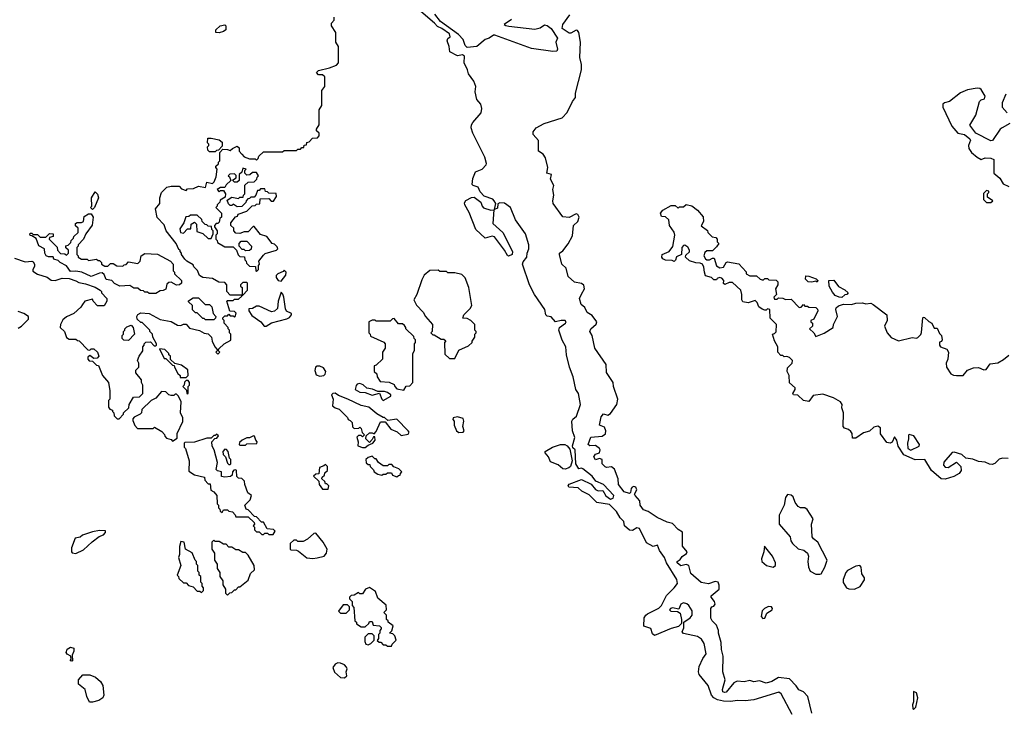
# Model space of a CAD drawing. Extents: x 1861455 to 2058065, y 200073 to 437907.
# Tile 348 of 574: x 1974746 to 1981893, y 321690 to 326719. Entities that reach past the tile are written whole.
import ezdxf

# ---------------------------------------------------------------- set-up
doc = ezdxf.new("R2010")
doc.units = 0

msp = doc.modelspace()

# ---------------------------------------------------------------- linework, layer by layer
at = {"layer": '0CON05XD'}
for points in [[(1980352.5, 321675), (1980273.6, 321823.6), (1980256.1, 321836.1), (1980075, 321780), (1980012.8, 321772.8), (1979955, 321776.9), (1979908, 321768), (1979855, 321771.4), (1979811.6, 321781.6), (1979785.6, 321795), (1979767.5, 321815), (1979744, 321885), (1979679.1, 321965), (1979674.5, 321985), (1979677.8, 322022.2), (1979705, 322080), (1979730, 322115), (1979715, 322189.2), (1979695, 322220.6), (1979665, 322241.1), (1979565, 322262.5), (1979554, 322275), (1979566.7, 322303.3), (1979568, 322345), (1979612.3, 322375), (1979627.6, 322395), (1979628, 322428), (1979602.9, 322465), (1979587.6, 322477.6), (1979565, 322484.7), (1979546.2, 322475), (1979530.5, 322439.5), (1979485, 322447.9), (1979470, 322445), (1979462.5, 322435), (1979472.5, 322425), (1979522, 322422), (1979540.7, 322410.7), (1979551.2, 322365), (1979550, 322335), (1979527.5, 322312.5), (1979475, 322298.6), (1979355, 322248), (1979338.8, 322258.8), (1979327.4, 322297.4), (1979277.5, 322315), (1979280, 322375), (1979290, 322395), (1979302.5, 322405), (1979385, 322446.2), (1979405.6, 322464.4), (1979441.2, 322538.8), (1979498, 322595), (1979520, 322625), (1979517.1, 322655), (1979441.8, 322775), (1979426.8, 322815), (1979391.4, 322865), (1979375, 322902.5), (1979345, 322893.3), (1979295, 322920), (1979245.3, 323025.3), (1979225, 323028.9), (1979195, 323010.9), (1979171.7, 323011.7), (1979135.3, 323045), (1979132.2, 323075), (1979105, 323102.5), (1979078.7, 323148.7), (1979028.5, 323198.5), (1978935, 323213.2), (1978880.3, 323270.3), (1978827.5, 323295), (1978800.7, 323320.7), (1978733.3, 323325), (1978727.5, 323335), (1978735, 323347.5), (1978825, 323380), (1978895, 323346.7), (1978925, 323308.8), (1978945, 323297.1), (1978979.7, 323299.7), (1979001.5, 323261.5), (1979035, 323238.6), (1979054.4, 323245.6), (1979059.4, 323265), (1978984, 323345), (1978928.6, 323368.6), (1978901.2, 323405), (1978835, 323457.5), (1978825, 323463.8), (1978805, 323457.5), (1978782.5, 323495), (1978778, 323595), (1978761.2, 323611.2), (1978758.6, 323625), (1978775.8, 323685), (1978760, 323735), (1978753.3, 323805), (1978760.4, 323819.6), (1978788.9, 323841.1), (1978817.7, 323925), (1978801.6, 324005), (1978782.8, 324035), (1978764.8, 324125), (1978737.7, 324195), (1978716, 324285), (1978711.2, 324345), (1978683, 324393), (1978659.7, 324465), (1978665.5, 324485), (1978708, 324515), (1978713.8, 324525), (1978705.6, 324535.6), (1978675.5, 324535.5), (1978635, 324525.3), (1978605, 324562), (1978575, 324566.5), (1978565.7, 324575), (1978557.6, 324615), (1978482.2, 324725), (1978445.6, 324795), (1978395.5, 324945), (1978399.8, 324960.2), (1978426.5, 324995), (1978430, 325025), (1978442.5, 325055), (1978442.5, 325085), (1978417.5, 325165), (1978344, 325265), (1978308.6, 325355), (1978265, 325388), (1978231.5, 325388.5), (1978216.7, 325383.3), (1978215, 325350), (1978191.7, 325341.7), (1978202.5, 325385), (1978191.2, 325405), (1978180, 325415), (1978118.9, 325438.9), (1978088.7, 325468.7), (1978074.2, 325504.2), (1978036.7, 325515), (1978031.8, 325521.8), (1978034.4, 325565), (1978054.4, 325615.6), (1978103.5, 325635), (1978132.9, 325665), (1978135.5, 325675), (1978122.1, 325722.1), (1978036.1, 325895), (1978023.9, 325935), (1978025.3, 325955), (1978035, 325973.8), (1978096.8, 326043.2), (1978101.6, 326075), (1978093.2, 326105), (1978065, 326138.6), (1978053.2, 326195), (1978056.5, 326235), (1978043.7, 326273.7), (1978003.9, 326325), (1977996.2, 326356.2), (1977973.1, 326405), (1977975.7, 326455), (1977960, 326465), (1977925, 326457.6), (1977867.9, 326485), (1977863, 326525), (1977848.6, 326565), (1977855, 326583.1), (1977872, 326595), (1977865, 326615.6), (1977811.5, 326655), (1977779.3, 326669.3), (1977758.3, 326695), (1977658, 326778)], [(1978315, 326721.5), (1978262.5, 326685), (1978275.9, 326675.9), (1978297.5, 326672.5), (1978485, 326650.8), (1978525, 326660), (1978555, 326681.2), (1978575, 326678), (1978605, 326654.2), (1978651.1, 326585), (1978638, 326555), (1978650, 326505), (1978645, 326490), (1978615, 326487.5), (1978460.7, 326510.7), (1978195, 326607.5), (1978185, 326607.5), (1978155, 326586.2), (1978125, 326575.8), (1978065, 326525.6), (1977995, 326516.9), (1977980.7, 326530.7), (1977964.4, 326575), (1977930.5, 326610.5), (1977800.5, 326705), (1977760, 326760)], [(1980495, 321683.1), (1980466.7, 321805), (1980435, 321838.7), (1980402.5, 321852.5), (1980383, 321883), (1980335, 321933.6), (1980255, 321943.6), (1980205, 321913.3), (1980165, 321900.8), (1980115, 321919.5), (1980075, 321911.1), (1980045, 321920.4), (1980005, 321912.2), (1979954.6, 321915.4), (1979930, 321905), (1979875, 321835.7), (1979863, 321833), (1979849.7, 321839.7), (1979846.9, 321855), (1979868.2, 321925), (1979850, 321985), (1979851.7, 322098.3), (1979839.4, 322145), (1979837.7, 322197.7), (1979817.5, 322265), (1979817.5, 322285), (1979803.6, 322323.6), (1979772.5, 322355), (1979763.6, 322373.6), (1979762.5, 322445), (1979770, 322455), (1979785, 322460), (1979793.3, 322475), (1979788.8, 322495), (1979764.2, 322525), (1979764.5, 322535.5), (1979823.3, 322585), (1979823.6, 322613.6), (1979816, 322636), (1979795, 322638.8), (1979745, 322624), (1979693.6, 322633.6), (1979617.6, 322697.6), (1979602.2, 322755), (1979585, 322762.3), (1979544.5, 322754.5), (1979518, 322775), (1979518, 322785), (1979540.8, 322799.2), (1979555, 322821.2), (1979586.2, 322843.8), (1979590.9, 322855), (1979557.5, 322897.5), (1979557.9, 322997.9), (1979525, 323017.5), (1979485, 323062.1), (1979445, 323070.6), (1979372.7, 323105), (1979308.3, 323148.3), (1979275, 323159.2), (1979250.8, 323195), (1979247.5, 323225), (1979213.3, 323265), (1979210, 323275), (1979225.7, 323304.3), (1979218, 323325), (1979205, 323330), (1979191.2, 323325), (1979183.8, 323315), (1979180, 323285), (1979171.7, 323278.3), (1979135, 323291.2), (1979091.8, 323345), (1979091.1, 323385), (1979064.4, 323454.4), (1979042.6, 323472.6), (1979005, 323467.3), (1978995, 323471.6), (1978974.6, 323494.6), (1978975, 323526), (1978955, 323534), (1978925, 323522.5), (1978913.3, 323545), (1978925, 323563.3), (1978955.6, 323574.4), (1978959.2, 323595), (1978954, 323605), (1978925, 323626.2), (1978883.8, 323623.8), (1978873.3, 323635), (1978892.7, 323687.3), (1978974.7, 323695.3), (1978998.7, 323711.3), (1979001.4, 323735), (1978990, 323760), (1978953.8, 323775), (1978965.8, 323835), (1978985, 323857.5), (1979015, 323847.5), (1979035, 323860), (1979080, 323925), (1979087.5, 323965), (1979056.7, 324055), (1979053.3, 324085), (1979006.6, 324156.6), (1979004.1, 324215), (1978921.2, 324335), (1978901.7, 324425), (1978885.3, 324455), (1978892.3, 324475), (1978930.8, 324509.2), (1978934.5, 324525), (1978900.6, 324570.6), (1978865, 324593.8), (1978848.5, 324628.5), (1978820.9, 324650.9), (1978808.5, 324695), (1978825, 324726.9), (1978845.9, 324764.1), (1978841.4, 324791.4), (1978825, 324804.3), (1978774.3, 324814.3), (1978728.5, 324855), (1978711.9, 324915), (1978680.5, 324945), (1978665.5, 325015), (1978665.6, 325025), (1978688.7, 325041.3), (1978728.1, 325091.9), (1978759.5, 325150.5), (1978766, 325224), (1978797.3, 325252.7), (1978806.2, 325285), (1978796.7, 325305), (1978785, 325310), (1978735, 325283.1), (1978688.6, 325288.6), (1978619.5, 325385), (1978615.5, 325405), (1978623.2, 325445), (1978616.4, 325485), (1978623.9, 325515), (1978600.2, 325560.2), (1978605.7, 325595.7), (1978572.7, 325605), (1978579.6, 325645), (1978562.3, 325715), (1978545, 325741.6), (1978511.6, 325765), (1978511.5, 325841.5), (1978472.5, 325885), (1978473.5, 325905), (1978495, 325933.3), (1978554, 325966), (1978685, 326005.8), (1978720, 326045), (1978759.6, 326125), (1978780.9, 326155), (1978780.7, 326185), (1978824.5, 326355.5), (1978823.5, 326395), (1978812.3, 326445), (1978817.1, 326555), (1978805, 326626.7), (1978795, 326640), (1978785, 326642.9), (1978747.7, 326622.3), (1978735, 326622), (1978683.1, 326655), (1978689.6, 326685), (1978740.5, 326755)], [(1976137.5, 324415), (1976142.5, 324385), (1976163, 324343), (1976180, 324325), (1976180, 324315), (1976170, 324305), (1976185, 324290), (1976200, 324305), (1976190, 324315), (1976191.7, 324328.3), (1976230, 324365), (1976278.3, 324391.7), (1976280, 324435), (1976270, 324445), (1976270, 324465), (1976260, 324475), (1976260, 324485), (1976230, 324515), (1976230, 324535), (1976220, 324545), (1976220, 324555), (1976235, 324570), (1976255, 324570), (1976265, 324580), (1976275, 324570), (1976295, 324570), (1976305, 324560), (1976310, 324565), (1976318.3, 324588.3), (1976305, 324600), (1976271.7, 324601.7), (1976250, 324675), (1976255, 324680), (1976295, 324680), (1976305, 324690), (1976335, 324690), (1976358.3, 324711.7), (1976360, 324720), (1976275, 324720), (1976250, 324745), (1976250, 324795), (1976235, 324810), (1976192.5, 324812.5), (1976145, 324840), (1976075, 324847.5), (1976051.7, 324861.7), (1976037, 324897), (1976010, 324925), (1976005, 324940), (1975960, 324965), (1975945, 324980), (1975920, 325015), (1975920, 325025), (1975910, 325035), (1975910, 325045), (1975901.7, 325051.7), (1975882.5, 325095), (1975810, 325185), (1975795, 325230), (1975743, 325283), (1975732.5, 325345), (1975762.5, 325385), (1975763.8, 325425), (1975776.4, 325463.6), (1975815, 325502.5), (1975845, 325510), (1975905, 325510), (1975921.7, 325491.7), (1975955, 325480), (1975965, 325490), (1976007, 325493), (1976045, 325510), (1976095, 325500), (1976105, 325540), (1976145, 325530), (1976157, 325543), (1976171.7, 325578.3), (1976180, 325635), (1976170, 325645), (1976170, 325655), (1976188.3, 325671.7), (1976190, 325685), (1976200, 325695), (1976200, 325755), (1976221.7, 325778.3), (1976255, 325777.5), (1976275, 325770), (1976290, 325785), (1976325, 325800), (1976338.3, 325788.3), (1976340, 325765), (1976358.3, 325741.7), (1976375, 325722.5), (1976415, 325710), (1976455, 325710), (1976465, 325700), (1976478.3, 325711.7), (1976481.7, 325728.3), (1976515, 325760), (1976655, 325760), (1976665, 325770), (1976755, 325770), (1976765, 325780), (1976785, 325780), (1976795, 325790), (1976808.3, 325791.7), (1976811.7, 325808.3), (1976828.3, 325811.7), (1976831.7, 325828.3), (1976848.3, 325831.7), (1976871.7, 325858.3), (1976908.3, 325861.7), (1976920, 325875), (1976920, 325895), (1976901.7, 325911.7), (1976900, 325925), (1976920, 325955), (1976920, 326065), (1976940, 326095), (1976940, 326205), (1976960, 326235), (1976960, 326305), (1976945, 326320), (1976915, 326320), (1976900, 326335), (1976915, 326350), (1976995, 326370), (1977045, 326390), (1977060, 326405), (1977060, 326525), (1977040, 326555), (1977040, 326625), (1977010, 326675), (1977010, 326695), (1977030, 326715), (1977028.3, 326738.3)], [(1976195, 326623.3), (1976170, 326625), (1976170, 326645), (1976202.5, 326675), (1976235, 326682.5), (1976242.5, 326675), (1976242.5, 326645), (1976225, 326632.5), (1976195, 326623.3)], [(1981934.2, 325965.8), (1981876.7, 325935), (1981863.8, 325925), (1981807.1, 325842.9), (1981795, 325838.8), (1981687.5, 325895), (1981644.1, 325954.1), (1981686, 326025), (1981713.3, 326125), (1981725, 326136.7), (1981750, 326145), (1981753.3, 326165), (1981725, 326212.5), (1981715, 326218.8), (1981695, 326222), (1981625, 326210.8), (1981575, 326189.2), (1981495, 326126.2), (1981460, 326115), (1981447.5, 326105), (1981447.5, 326085), (1981513.3, 325945), (1981556.4, 325896.4), (1981605, 325886.2), (1981643.3, 325855), (1981648.8, 325845), (1981634.4, 325805.6), (1981636.5, 325785), (1981655.3, 325755.3), (1981695, 325720), (1981725, 325703.3), (1981755, 325715.8), (1981795, 325714.2), (1981816.7, 325705), (1981817.5, 325605), (1981859.5, 325569.5), (1981885, 325527.5), (1981925, 325508.8)], [(1981905, 326178), (1981877.1, 326115), (1981877.5, 326085), (1981915, 326042.9)], [(1976165, 325760), (1976125, 325760), (1976111.7, 325771.7), (1976110, 325795), (1976120, 325805), (1976120, 325815), (1976110, 325825), (1976111.7, 325858.3), (1976135, 325860), (1976195, 325846.7), (1976215, 325830), (1976215, 325800), (1976188.3, 325771.7), (1976175, 325770), (1976165, 325760)], [(1976465, 324890), (1976480, 324905), (1976480, 324935), (1976487.5, 324945), (1976482.5, 324965), (1976515, 325010), (1976528.3, 325021.7), (1976610, 325045), (1976620, 325055), (1976615, 325070), (1976595, 325090), (1976580, 325095), (1976540, 325145), (1976495, 325160), (1976448.3, 325218.3), (1976441.7, 325218.3), (1976405, 325180), (1976375, 325180), (1976345, 325167.5), (1976315, 325170), (1976300, 325185), (1976300, 325205), (1976280, 325225), (1976280, 325245), (1976311.7, 325288.3), (1976328.3, 325291.7), (1976331.7, 325308.3), (1976395, 325330), (1976433, 325367), (1976455, 325370), (1976465, 325380), (1976488.3, 325381.7), (1976491.7, 325418.3), (1976555, 325420), (1976571.7, 325401.7), (1976588.3, 325401.7), (1976610, 325435), (1976608.3, 325458.3), (1976555, 325460), (1976545, 325470), (1976531.7, 325471.7), (1976525, 325490), (1976495, 325490), (1976485, 325480), (1976471.7, 325478.3), (1976460, 325445), (1976448.3, 325431.7), (1976425, 325430), (1976415, 325420), (1976401.7, 325418.3), (1976390, 325405), (1976388.3, 325391.7), (1976358.3, 325361.7), (1976325, 325360), (1976295, 325380), (1976285, 325370), (1976275, 325370), (1976261.7, 325381.7), (1976251.7, 325408.3), (1976285, 325430), (1976335, 325420), (1976345, 325430), (1976368.3, 325431.7), (1976370, 325445), (1976380, 325455), (1976381.7, 325518.3), (1976405, 325540), (1976448.3, 325541.7), (1976468.3, 325561.7), (1976470, 325575), (1976480, 325585), (1976465, 325610), (1976435, 325610), (1976417, 325593), (1976395, 325590), (1976380, 325605), (1976380, 325625), (1976390, 325635), (1976365, 325640), (1976358.3, 325611.7), (1976340, 325595), (1976338.3, 325551.7), (1976325, 325540), (1976305, 325540), (1976290, 325555), (1976318.3, 325571.7), (1976318.3, 325588.3), (1976305, 325600), (1976271.7, 325598.3), (1976260, 325585), (1976268.3, 325578.3), (1976278.3, 325551.7), (1976245, 325520), (1976235, 325500), (1976205, 325500), (1976180, 325485), (1976195, 325470), (1976205, 325480), (1976225, 325480), (1976240, 325455), (1976238.3, 325431.7), (1976201.7, 325408.3), (1976200, 325395), (1976180, 325375), (1976180, 325365), (1976170, 325355), (1976210, 325315), (1976210, 325285), (1976200, 325275), (1976195, 325250), (1976185, 325240), (1976171.7, 325238.3), (1976160, 325225), (1976160, 325215), (1976180, 325185), (1976180, 325165), (1976170, 325155), (1976170, 325125), (1976180, 325115), (1976181.7, 325101.7), (1976235, 325070), (1976295, 325070), (1976320, 325045), (1976331.7, 325011.7), (1976345, 325000), (1976378.3, 324998.3), (1976380, 324975), (1976390, 324965), (1976391.7, 324951.7), (1976415, 324930), (1976458.3, 324928.3), (1976460, 324895), (1976465, 324890)], [(1975275, 325340), (1975260, 325355), (1975270, 325365), (1975267.5, 325425), (1975295, 325470), (1975311.7, 325451.7), (1975317.5, 325425), (1975290, 325355), (1975275, 325340)], [(1981795, 325392.5), (1981810, 325405), (1981771.7, 325431.7), (1981770, 325455), (1981780, 325465), (1981780, 325475), (1981765, 325480), (1981743, 325457), (1981743, 325413), (1981765, 325392.5), (1981795, 325392.5)], [(1978295, 325003.3), (1978287, 325007), (1978265.8, 325045.8), (1978193.2, 325143.2), (1978175, 325148.1), (1978125, 325132.5), (1978056.7, 325195), (1978008.1, 325318.1), (1977976.7, 325375), (1977975, 325390), (1977985, 325407.5), (1978025, 325428), (1978045, 325430), (1978092.5, 325395), (1978102.5, 325365), (1978113.8, 325353.8), (1978165, 325336.7), (1978188.3, 325338.3), (1978180, 325240), (1978252.5, 325175), (1978322.5, 325035), (1978320, 325015), (1978295, 325003.3)], [(1979575, 325082.5), (1979565, 325080), (1979552.5, 325065), (1979550, 325015), (1979513.6, 324996.4), (1979507, 324973), (1979497, 324963), (1979481.7, 324971.7), (1979434.2, 324974.2), (1979413.6, 324983.6), (1979407.5, 324995), (1979410, 325015), (1979460, 325035), (1979487, 325073), (1979502.5, 325155), (1979497, 325177), (1979462.5, 325225), (1979457.5, 325265), (1979435, 325286.7), (1979405, 325290), (1979397.5, 325315), (1979413.9, 325336.1), (1979475, 325370), (1979505, 325370), (1979525, 325350), (1979535, 325360), (1979565, 325360), (1979585, 325377.5), (1979625, 325366.7), (1979666.4, 325336.4), (1979707, 325287), (1979710, 325255), (1979691.7, 325221.7), (1979738.3, 325188.3), (1979740, 325175), (1979771.7, 325141.7), (1979798.3, 325138.3), (1979810, 325125), (1979810, 325105), (1979820, 325095), (1979805, 325070), (1979775, 325040), (1979735, 325040), (1979720.5, 325029.5), (1979712.5, 325005), (1979723.6, 324983.6), (1979735, 324976.7), (1979753.6, 324976.4), (1979775, 324987.5), (1979786.7, 324986.7), (1979803, 324933), (1979828.3, 324918.3), (1979855, 324922.5), (1979873.3, 324956.7), (1979885, 324960), (1979965, 324947.5), (1980018.3, 324888.3), (1980020, 324875), (1980045, 324860), (1980095, 324860), (1980120, 324835), (1980135, 324830), (1980145, 324830), (1980155, 324840), (1980175, 324840), (1980185, 324830), (1980238.3, 324828.3), (1980250, 324815), (1980250, 324795), (1980232.5, 324765), (1980240, 324725), (1980220, 324705), (1980225, 324690), (1980245, 324690), (1980255, 324700), (1980285, 324697.5), (1980305, 324687.5), (1980345, 324690), (1980405, 324630), (1980418.3, 324631.7), (1980435, 324650), (1980445, 324640), (1980465, 324640), (1980475, 324632.5), (1980525, 324630), (1980538.3, 324618.3), (1980540, 324605), (1980510, 324545), (1980490, 324535), (1980490, 324525), (1980500, 324515), (1980500, 324495), (1980480, 324475), (1980510, 324445), (1980525, 324420), (1980585, 324442.5), (1980650, 324485), (1980653, 324507), (1980682.5, 324565), (1980670, 324615), (1980673, 324627), (1980689.3, 324640.7), (1980725, 324652.5), (1980785, 324650), (1980815, 324660), (1980865, 324663.3), (1980887, 324657), (1980925, 324660), (1980940.5, 324650.5), (1981040, 324575), (1981044, 324535), (1981024, 324495), (1981043.8, 324445), (1981071.7, 324411.7), (1981125, 324387.5), (1981225, 324412.5), (1981255, 324407.5), (1981265, 324412.5), (1981286.1, 324433.9), (1981291.7, 324448.3), (1981302.5, 324555), (1981305, 324560), (1981315, 324557.5), (1981345, 324526.7), (1981367.5, 324515), (1981385, 324480), (1981405, 324480), (1981421.7, 324441.7), (1981437, 324427), (1981442.5, 324395), (1981436.4, 324383.6), (1981423.3, 324376.7), (1981422.5, 324355), (1981430, 324345), (1981475, 324326.7), (1981488.8, 324305), (1981482, 324255), (1981470.8, 324225), (1981472.9, 324195), (1981505, 324148), (1981525, 324137.5), (1981545.7, 324135.7), (1981595, 324136), (1981626.6, 324173.4), (1981668.3, 324191.7), (1981705, 324194.2), (1981745, 324176), (1981761.2, 324178.8), (1981790.8, 324219.2), (1981845, 324228.8), (1981888.3, 324251.7), (1981925, 324282.5)], [(1975735, 324730), (1975685, 324730), (1975675, 324740), (1975655, 324740), (1975645, 324750), (1975623, 324753), (1975605, 324770), (1975575, 324770), (1975545, 324790), (1975473.6, 324783.6), (1975435, 324803.3), (1975415, 324826.2), (1975375, 324833.3), (1975358.3, 324868.3), (1975345, 324880), (1975325, 324878.8), (1975265, 324853.8), (1975196.4, 324886.4), (1975155, 324893.3), (1975115, 324890), (1975085, 324932.5), (1975040, 324955), (1975025, 324970), (1974995, 324980), (1974988.3, 324998.3), (1974955, 324996.7), (1974937.5, 325005), (1974928.8, 325025), (1974926.1, 325056.1), (1974885, 325077.5), (1974865, 325130), (1974835, 325150), (1974821.7, 325151.7), (1974820, 325165), (1974825, 325170), (1974835, 325170), (1974845, 325160), (1974875, 325160), (1974895, 325140), (1974935, 325140), (1974963, 325167), (1974990, 325165), (1974990, 325145), (1974961.7, 325138.3), (1974960, 325125), (1975018.3, 325068.3), (1975020, 325045), (1975041.7, 325021.7), (1975075, 325020), (1975085, 325010), (1975100, 325025), (1975100, 325045), (1975081.7, 325061.7), (1975081.7, 325078.3), (1975098.3, 325081.7), (1975118.3, 325101.7), (1975120, 325115), (1975137, 325133), (1975140, 325145), (1975170, 325175), (1975170, 325205), (1975151.7, 325221.7), (1975151.7, 325238.3), (1975163, 325247), (1975195, 325247.5), (1975210, 325255), (1975215, 325290), (1975245, 325310), (1975265, 325310), (1975280, 325285), (1975271.7, 325228.3), (1975227.5, 325165), (1975210, 325125), (1975170, 325085), (1975170, 325075), (1975160, 325065), (1975160, 325015), (1975170, 325005), (1975170, 324995), (1975195, 324980), (1975235, 324980), (1975245, 324970), (1975305, 324980), (1975315, 324970), (1975325, 324970), (1975340, 324955), (1975340, 324945), (1975365, 324930), (1975385, 324930), (1975405, 324950), (1975425, 324950), (1975451.7, 324931.7), (1975495, 324930), (1975505, 324940), (1975518.3, 324941.7), (1975535, 324960), (1975605, 324950), (1975620, 324965), (1975627.5, 325005), (1975655, 325022.5), (1975747, 325017), (1975840, 324965), (1975860, 324945), (1975860, 324895), (1975870, 324885), (1975870, 324875), (1975920, 324825), (1975920, 324805), (1975907, 324793), (1975885, 324792.5), (1975845, 324812.5), (1975828.3, 324811.7), (1975815, 324800), (1975806.4, 324763.6), (1975787, 324753), (1975765, 324750), (1975735, 324730)], [(1976135, 325130), (1976150, 325165), (1976150, 325185), (1976140, 325195), (1976138.3, 325218.3), (1976115, 325220), (1976105, 325230), (1976091.7, 325231.7), (1976070, 325255), (1976068.3, 325268.3), (1976035, 325300), (1975985, 325300), (1975975, 325290), (1975951.7, 325288.3), (1975937, 325243), (1975909.5, 325200.5), (1975914.1, 325174.1), (1975935, 325170), (1975965, 325200), (1975988.3, 325201.7), (1975990, 325235), (1976015, 325250), (1976030, 325235), (1976031.7, 325181.7), (1976075, 325167.5), (1976115, 325130), (1976135, 325130)], [(1976385, 325040), (1976375, 325050), (1976361.7, 325051.7), (1976340, 325075), (1976340, 325095), (1976355, 325110), (1976395, 325110), (1976430, 325075), (1976427, 325053), (1976415, 325042.5), (1976385, 325040)], [(1981922.1, 323532.1), (1981880, 323535), (1981855, 323527.5), (1981825, 323496.2), (1981805, 323489.2), (1981785, 323491.4), (1981755, 323507.5), (1981705, 323510), (1981665, 323527.8), (1981615, 323535.8), (1981585, 323561.9), (1981528.3, 323578.3), (1981515, 323576.2), (1981453.9, 323506.1), (1981452.5, 323485), (1981465, 323470), (1981485, 323468.8), (1981545, 323506.2), (1981578, 323475), (1981580, 323445), (1981565, 323422.9), (1981526.6, 323403.4), (1981465, 323382.9), (1981435, 323385.8), (1981364.3, 323445), (1981315.8, 323525.8), (1981245, 323523.5), (1981165, 323560), (1981121.7, 323621.7), (1981113.8, 323665), (1981095, 323690), (1981078, 323652), (1981065, 323643.3), (1981039.5, 323649.5), (1980995, 323712.5), (1980994, 323755), (1980975, 323768.8), (1980945, 323761.2), (1980915, 323732), (1980870.5, 323719.5), (1980815, 323680), (1980790.7, 323680.7), (1980790, 323715), (1980779.3, 323729.3), (1980762.7, 323742.7), (1980733, 323753), (1980724.2, 323764.2), (1980725.8, 323865), (1980715, 323900), (1980716.7, 323925), (1980704.4, 323944.4), (1980654.3, 323974.3), (1980575, 323999.2), (1980505, 323990), (1980475, 323946), (1980435, 323954.2), (1980395, 323994), (1980362.5, 323995), (1980358.8, 324005), (1980376.2, 324035), (1980376, 324046), (1980333, 324083), (1980332, 324135), (1980316.7, 324165), (1980318.3, 324191.7), (1980353.3, 324225), (1980356.7, 324245), (1980335, 324266.7), (1980315, 324272.5), (1980295, 324270), (1980285, 324280), (1980271.7, 324281.7), (1980250, 324305), (1980250, 324345), (1980225, 324387.5), (1980210, 324435), (1980225, 324440), (1980237, 324453), (1980240, 324505), (1980193, 324553), (1980190, 324615), (1980175, 324620), (1980165, 324610), (1980155, 324610), (1980135, 324617.5), (1980112.5, 324635), (1980100, 324665), (1980085, 324680), (1980035, 324663.3), (1979995, 324670), (1979987.5, 324685), (1979987.5, 324725), (1979980, 324755), (1979920.7, 324810.7), (1979895, 324811.2), (1979865, 324796.7), (1979854.2, 324804.2), (1979856.4, 324826.4), (1979843.6, 324843.6), (1979825, 324847.5), (1979810, 324840), (1979805, 324830), (1979785, 324830), (1979767, 324847), (1979725, 324860), (1979716, 324885), (1979712.7, 324922.7), (1979702.9, 324942.9), (1979685, 324952.5), (1979655, 324953.1), (1979608.3, 324968.3), (1979580, 324995), (1979581.7, 325008.3), (1979607, 325033), (1979607.5, 325045), (1979595, 325067.5), (1979575, 325082.5)], [(1974708.3, 324988.3), (1974785, 324961.2), (1974835, 324965.8), (1974845, 324961.2), (1974853.8, 324945), (1974853.6, 324926.4), (1974841.2, 324905), (1974842.3, 324892.3), (1974875, 324870.8), (1974945, 324850), (1974975, 324826.9), (1975004.4, 324825.6), (1975055, 324842.5), (1975105, 324840), (1975153.6, 324823.6), (1975175, 324810), (1975225, 324801.2), (1975295, 324776.7), (1975330, 324755), (1975340, 324745), (1975340, 324735), (1975380, 324695), (1975380, 324675), (1975358.3, 324641.7), (1975311.7, 324641.7), (1975280, 324675), (1975275, 324690), (1975220, 324675), (1975201.7, 324651.7), (1975189.3, 324630.7), (1975140, 324585), (1975085, 324562.5), (1975060.7, 324539.3), (1975042.5, 324505), (1975040, 324485), (1975072.5, 324455), (1975085, 324412.5), (1975105, 324400), (1975155, 324400), (1975165, 324390), (1975178.3, 324388.3), (1975241.7, 324321.7), (1975255, 324320), (1975265, 324330), (1975285, 324330), (1975310, 324305), (1975320, 324275), (1975308.3, 324261.7), (1975285, 324260), (1975255, 324280), (1975241.7, 324268.3), (1975240, 324255), (1975251.7, 324241.7), (1975275, 324240), (1975305, 324210), (1975318.3, 324208.3), (1975347.5, 324135), (1975390, 324085), (1975400, 324025), (1975400, 323965), (1975390, 323955), (1975390, 323905), (1975401.7, 323891.7), (1975420, 323885), (1975420, 323875), (1975430, 323865), (1975431.7, 323841.7), (1975455, 323820), (1975468.3, 323821.7), (1975500, 323855), (1975500, 323865), (1975538.3, 323901.7), (1975540, 323925), (1975571.7, 323978.3), (1975615, 323980), (1975640, 324005), (1975640, 324065), (1975630, 324085), (1975630, 324105), (1975590, 324155), (1975590, 324175), (1975610, 324195), (1975610, 324225), (1975602.5, 324245), (1975613, 324277), (1975640, 324315), (1975640, 324345), (1975650, 324355), (1975650, 324365), (1975663, 324377), (1975695, 324380), (1975721.7, 324351.7), (1975735, 324350), (1975740, 324355), (1975740, 324365), (1975713, 324413), (1975710, 324435), (1975690, 324455), (1975690, 324465), (1975635, 324520), (1975625, 324520), (1975600, 324545), (1975597.5, 324565), (1975605, 324577.5), (1975625, 324590), (1975686.1, 324586.1), (1975765, 324542.5), (1975845, 324527.5), (1975890.7, 324500.7), (1975915, 324497.5), (1975935, 324507.5), (1975955, 324507.5), (1975979.3, 324479.3), (1976051.7, 324461.7), (1976085, 324442.5), (1976115, 324437.5), (1976137.5, 324415)], [(1976645, 324820), (1976677, 324863), (1976680, 324885), (1976665, 324900), (1976658.3, 324891.7), (1976620, 324875), (1976608.3, 324861.7), (1976608.3, 324848.3), (1976622.5, 324825), (1976645, 324820)], [(1977905, 324260), (1977935, 324320), (1978005, 324350), (1978030, 324375), (1978030, 324385), (1978050, 324415), (1978050, 324435), (1978060, 324445), (1978060, 324455), (1978050, 324465), (1978050, 324505), (1978020, 324535), (1977995, 324550), (1977962.5, 324552.5), (1977970, 324575), (1978015, 324622.5), (1978027.5, 324645), (1978007.5, 324775), (1977980, 324845), (1977955, 324870), (1977905, 324880), (1977855, 324880), (1977845, 324890), (1977795, 324890), (1977785, 324900), (1977723, 324897), (1977682.5, 324865), (1977665, 324830), (1977630, 324725), (1977607.5, 324685), (1977627, 324647), (1977675.8, 324595.8), (1977692.5, 324565), (1977742.5, 324505), (1977740, 324455), (1977730, 324445), (1977745, 324430), (1977755, 324430), (1977805, 324400), (1977825, 324400), (1977838.3, 324388.3), (1977830, 324375), (1977831.7, 324291.7), (1977865, 324260), (1977905, 324260)], [(1980535, 324812.5), (1980525, 324820), (1980495, 324812.5), (1980470, 324815), (1980450, 324835), (1980451.7, 324858.3), (1980475, 324857.5), (1980527, 324837), (1980540, 324825), (1980535, 324812.5)], [(1980715, 324702.5), (1980695, 324703.3), (1980665, 324717.5), (1980645, 324740), (1980622.5, 324785), (1980620, 324825), (1980655, 324827.5), (1980690.7, 324780.7), (1980735, 324757.5), (1980760, 324735), (1980750, 324725), (1980735, 324722.5), (1980715, 324702.5)], [(1976365, 324720), (1976400, 324755), (1976400, 324805), (1976395, 324810), (1976365, 324810), (1976350, 324795), (1976350, 324785), (1976360, 324775), (1976360, 324720), (1976365, 324720)], [(1976155, 324540), (1976095, 324540), (1976085, 324550), (1976075, 324550), (1976035, 324590), (1976021.7, 324591.7), (1976001.7, 324611.7), (1976000, 324645), (1975971.7, 324671.7), (1975971.7, 324678.3), (1976005, 324700), (1976045, 324700), (1976091.7, 324651.7), (1976125, 324650), (1976140, 324635), (1976150, 324585), (1976170, 324565), (1976168.3, 324551.7), (1976155, 324540)], [(1976535, 324493.3), (1976575, 324517.5), (1976685, 324546.7), (1976705, 324557.5), (1976720, 324575), (1976720, 324585), (1976683.6, 324603.6), (1976675, 324620), (1976662.5, 324705), (1976656.7, 324726.7), (1976645, 324740), (1976622.5, 324675), (1976617, 324623), (1976597, 324603), (1976575, 324597.5), (1976485, 324640), (1976465, 324640), (1976435, 324622.5), (1976410, 324620), (1976410, 324605), (1976430.7, 324570.7), (1976496.4, 324526.4), (1976520, 324495), (1976535, 324493.3)], [(1974735, 324480), (1974760, 324495), (1974810, 324545), (1974810, 324565), (1974777, 324587), (1974735, 324600)], [(1977535, 324030), (1977551.7, 324058.3), (1977578.3, 324061.7), (1977600, 324085), (1977600, 324295), (1977611.7, 324318.3), (1977612.5, 324365), (1977620, 324375), (1977620, 324395), (1977610, 324405), (1977608.3, 324418.3), (1977550, 324475), (1977550, 324485), (1977538.3, 324498.3), (1977525, 324510), (1977495, 324510), (1977465, 324550), (1977451.7, 324548.3), (1977435, 324530), (1977335, 324530), (1977327, 324537), (1977305, 324537.5), (1977280, 324525), (1977280, 324445), (1977290, 324435), (1977291.7, 324421.7), (1977388.3, 324378.3), (1977400, 324365), (1977400, 324335), (1977380, 324305), (1977380, 324255), (1977335, 324210), (1977320, 324205), (1977320, 324165), (1977338.3, 324148.3), (1977340, 324125), (1977361.7, 324091.7), (1977427, 324087), (1977465, 324070), (1977470, 324055), (1977485, 324040), (1977535, 324030)], [(1975535, 324390), (1975501.7, 324391.7), (1975490, 324405), (1975490, 324425), (1975500, 324435), (1975500, 324455), (1975510, 324465), (1975510, 324475), (1975525, 324490), (1975555, 324500), (1975570, 324485), (1975580, 324435), (1975535, 324390)], [(1975955, 324120), (1975970, 324135), (1975966.4, 324176.4), (1975921.7, 324211.7), (1975871.7, 324221.7), (1975841.7, 324251.7), (1975840, 324275), (1975830, 324285), (1975830, 324295), (1975800, 324325), (1975761.7, 324328.3), (1975795, 324260), (1975808.3, 324258.3), (1975855, 324210), (1975868.3, 324208.3), (1975870, 324195), (1975895, 324150), (1975910, 324135), (1975911.7, 324121.7), (1975955, 324120)], [(1976925, 324130), (1976955, 324134.5), (1976964.4, 324145), (1976968, 324165), (1976951.4, 324191.4), (1976925, 324204.3), (1976905, 324203.8), (1976894, 324196), (1976888.3, 324171.7), (1976899.5, 324139.5), (1976925, 324130)], [(1975965, 324002.5), (1975970, 324005), (1975970, 324055), (1975980, 324065), (1975980, 324085), (1975968.3, 324098.3), (1975955, 324100), (1975941.7, 324088.3), (1975940, 324065), (1975930, 324055), (1975958.3, 324028.3), (1975960, 324005), (1975965, 324002.5)], [(1977385, 323954), (1977440, 323985), (1977440, 323995), (1977415, 324012.5), (1977395, 324020), (1977345, 324020), (1977307, 324037), (1977265, 324042.5), (1977238.8, 324068.8), (1977216.4, 324076.4), (1977196.7, 324073.3), (1977187.5, 324062.5), (1977181.1, 324035), (1977215, 324014.1), (1977255, 324011.2), (1977305, 323992), (1977358.3, 324008.3), (1977373.8, 323965), (1977385, 323954)], [(1975855, 323660), (1975888.3, 323681.7), (1975890, 323715), (1975929.3, 323800.7), (1975929.3, 323829.3), (1975912.5, 323865), (1975917.5, 323945), (1975900, 323985), (1975885, 324000), (1975875, 324000), (1975865, 323990), (1975845, 323990), (1975830, 323995), (1975807, 324017), (1975775, 324020), (1975735, 323970), (1975700, 323955), (1975631.7, 323888.3), (1975630, 323865), (1975620, 323855), (1975577, 323833), (1975568.3, 323821.7), (1975568.3, 323808.3), (1975581.7, 323771.7), (1975601.7, 323751.7), (1975715, 323750), (1975725, 323760), (1975778.3, 323728.3), (1975798.3, 323708.3), (1975800, 323695), (1975811.7, 323681.7), (1975845, 323670), (1975855, 323660)], [(1977255, 323612.5), (1977275, 323630), (1977310, 323645), (1977326.4, 323666.4), (1977325, 323690), (1977315, 323690), (1977305, 323670), (1977285, 323650), (1977260, 323675), (1977261.7, 323698.3), (1977285, 323720), (1977305, 323720), (1977318.3, 323711.7), (1977335, 323730), (1977365, 323800), (1977398.3, 323798.3), (1977440, 323745), (1977487, 323727), (1977515, 323700), (1977565, 323710), (1977572.5, 323725), (1977566.7, 323735), (1977485, 323818), (1977418.3, 323808.3), (1977395, 323830), (1977385, 323830), (1977338.1, 323858.1), (1977280, 323905), (1977225, 323917.5), (1977127.5, 323965), (1977059.3, 323989.3), (1977035, 324006.2), (1977020, 324005), (1977010, 323995), (1977022.5, 323965), (1977017.5, 323915), (1977035, 323900), (1977065, 323890), (1977125, 323830), (1977130, 323815), (1977145, 323810), (1977160, 323795), (1977163, 323763), (1977175, 323750), (1977207.5, 323752.5), (1977215, 323760), (1977225, 323750), (1977231.7, 323721.7), (1977250, 323705), (1977235, 323690), (1977225, 323700), (1977205, 323700), (1977193, 323687), (1977202.5, 323655), (1977200, 323625), (1977235, 323612.5), (1977255, 323612.5)], [(1977935, 323721.9), (1977965, 323724.2), (1977972, 323735), (1977963.6, 323766.4), (1977971.2, 323805), (1977965, 323822.5), (1977923.6, 323836.4), (1977891.7, 323828.3), (1977890, 323815), (1977900, 323805), (1977900, 323775), (1977917.5, 323735), (1977935, 323721.9)], [(1976585, 322980), (1976600, 323005), (1976588.3, 323018.3), (1976541.7, 323021.7), (1976515, 323070), (1976501.7, 323071.7), (1976465, 323110), (1976451.7, 323111.7), (1976405, 323160), (1976390, 323165), (1976380, 323195), (1976418.3, 323231.7), (1976430, 323265), (1976403.3, 323283.3), (1976380, 323345), (1976378.3, 323368.3), (1976358.3, 323388.3), (1976335, 323390), (1976321.7, 323401.7), (1976320, 323445), (1976315, 323450), (1976301.7, 323448.3), (1976290, 323435), (1976288.3, 323411.7), (1976277, 323403), (1976235, 323397.5), (1976211.7, 323401.7), (1976210, 323435), (1976183, 323443), (1976172.5, 323452.5), (1976183.3, 323505), (1976157, 323597), (1976143, 323623), (1976140, 323655), (1976161.7, 323678.3), (1976178.3, 323681.7), (1976188.3, 323698.3), (1976175, 323710), (1976165, 323700), (1976155, 323700), (1976135, 323680), (1976105, 323680), (1976015, 323652.5), (1975945, 323650), (1975940, 323645), (1975940, 323615), (1975950, 323605), (1975977.5, 323515), (1975975, 323440), (1976015, 323413.3), (1976088.3, 323398.3), (1976090, 323375), (1976115, 323350), (1976128.3, 323348.3), (1976133, 323303), (1976155, 323290), (1976177.5, 323265), (1976180, 323205), (1976190, 323195), (1976190, 323175), (1976200, 323165), (1976201.7, 323151.7), (1976215, 323140), (1976225, 323160), (1976255, 323160), (1976265, 323150), (1976290, 323145), (1976310, 323125), (1976315, 323110), (1976405, 323110), (1976448.3, 323068.3), (1976450, 323055), (1976440, 323045), (1976450, 323035), (1976450, 323015), (1976465, 323000), (1976485, 323000), (1976505, 322980), (1976515, 322980), (1976525, 322990), (1976545, 322990), (1976555, 322980), (1976585, 322980)], [(1976385, 323630), (1976395, 323640), (1976468.3, 323641.7), (1976470, 323655), (1976460, 323665), (1976450, 323695), (1976443, 323697), (1976415, 323682.5), (1976395, 323682.5), (1976360, 323665), (1976341.7, 323648.3), (1976340, 323635), (1976345, 323630), (1976385, 323630)], [(1981215, 323593.3), (1981275, 323623.3), (1981277.5, 323635), (1981237.3, 323697.3), (1981203.3, 323706.7), (1981197.5, 323702.5), (1981198.8, 323675), (1981191.2, 323645), (1981193.3, 323605), (1981215, 323593.3)], [(1978705, 323454.4), (1978687.9, 323457.9), (1978655.9, 323485.9), (1978598.8, 323508.8), (1978584.3, 323545), (1978560, 323575), (1978560, 323585), (1978613.8, 323616.2), (1978672.5, 323635), (1978704.3, 323634.3), (1978721.2, 323625), (1978740, 323600), (1978757.5, 323515), (1978743.3, 323475), (1978733.3, 323465), (1978705, 323454.4)], [(1976275, 323490), (1976280, 323495), (1976280, 323525), (1976270, 323535), (1976260, 323585), (1976248.3, 323598.3), (1976235, 323600), (1976220, 323585), (1976223, 323563), (1976240, 323545), (1976255, 323500), (1976265, 323490), (1976275, 323490)], [(1977485, 323400), (1977495, 323410), (1977508.3, 323411.7), (1977510, 323425), (1977520, 323435), (1977498.3, 323458.3), (1977461.7, 323471.7), (1977448.3, 323488.3), (1977425, 323490), (1977415, 323480), (1977385, 323480), (1977350, 323505), (1977335, 323530), (1977325, 323530), (1977305, 323550), (1977275, 323540), (1977260, 323525), (1977261.7, 323501.7), (1977275, 323490), (1977288.3, 323488.3), (1977290, 323475), (1977315, 323450), (1977320, 323435), (1977345, 323420), (1977375, 323412.5), (1977385, 323420), (1977405, 323420), (1977415, 323430), (1977445, 323430), (1977451.7, 323411.7), (1977485, 323400)], [(1976985, 323310), (1976990, 323335), (1976975, 323350), (1976965, 323350), (1976960, 323365), (1976940, 323385), (1976941.7, 323398.3), (1976958.3, 323411.7), (1976961.7, 323428.3), (1976980, 323445), (1976980, 323475), (1976965, 323490), (1976955, 323480), (1976921.7, 323468.3), (1976918.3, 323421.7), (1976895, 323420), (1976880, 323405), (1976918.3, 323368.3), (1976920, 323345), (1976945, 323310), (1976985, 323310)], [(1980555, 322692.5), (1980563.3, 322696.7), (1980590, 322745), (1980606.4, 322793.6), (1980538.6, 322925), (1980508.9, 322948.9), (1980498.8, 322965), (1980494.2, 323055), (1980506.2, 323095), (1980462.7, 323162.7), (1980445, 323173.8), (1980415, 323173.8), (1980396.7, 323185), (1980374.5, 323214.5), (1980360, 323255), (1980345, 323266.2), (1980318.3, 323271.7), (1980305, 323250), (1980296, 323195), (1980258.8, 323121.2), (1980260, 323055), (1980340, 322965), (1980344.3, 322935), (1980355.7, 322915), (1980396.9, 322876.9), (1980438.5, 322868.5), (1980464.4, 322844.4), (1980472.5, 322825), (1980468, 322785), (1980472.5, 322745), (1980483.8, 322715), (1980525, 322693.8), (1980555, 322692.5)], [(1975155, 322843.3), (1975210.7, 322869.3), (1975271.2, 322928.8), (1975324.2, 322965.8), (1975355, 322978.8), (1975368.8, 322995), (1975368.8, 323008.8), (1975325, 323010), (1975275, 323001.2), (1975203, 322977), (1975185, 322962.5), (1975150, 322955), (1975123.3, 322885), (1975122.5, 322855), (1975128.3, 322848.3), (1975155, 322843.3)], [(1976875, 322806), (1976905, 322812.5), (1976956.7, 322825), (1976973.8, 322845), (1976978.8, 322875), (1976948, 322925), (1976895, 322990), (1976881.7, 322988.3), (1976835, 322947.5), (1976805, 322930), (1976765, 322930), (1976755, 322940), (1976735, 322940), (1976710, 322915), (1976710, 322875), (1976715, 322870), (1976755, 322867.5), (1976770.7, 322860.7), (1976831.2, 322811.2), (1976875, 322806)], [(1976065, 322560), (1976080, 322575), (1976080, 322595), (1976070, 322605), (1976070, 322625), (1976060, 322635), (1976060, 322675), (1976050, 322685), (1976050, 322705), (1976040, 322715), (1976040, 322755), (1976030, 322765), (1976030, 322785), (1976020, 322795), (1975998.3, 322848.3), (1975950, 322875), (1975940, 322925), (1975915, 322930), (1975907.5, 322895), (1975907.5, 322835), (1975900, 322815), (1975916.7, 322755), (1975890, 322685), (1975900, 322675), (1975901.7, 322661.7), (1975935, 322630), (1975955, 322630), (1975971.7, 322611.7), (1976005, 322600), (1976035, 322570), (1976055, 322570), (1976065, 322560)], [(1976255, 322540), (1976271.7, 322558.3), (1976285, 322560), (1976305, 322580), (1976315, 322580), (1976335, 322600), (1976345, 322600), (1976405, 322650), (1976421.7, 322698.3), (1976450, 322725), (1976448.8, 322755), (1976405, 322830), (1976385, 322850), (1976365, 322850), (1976335, 322870), (1976315, 322870), (1976285, 322890), (1976265, 322890), (1976245, 322910), (1976225, 322910), (1976195, 322930), (1976165, 322930), (1976155, 322940), (1976140, 322925), (1976140, 322875), (1976160, 322845), (1976160, 322795), (1976180, 322765), (1976180, 322735), (1976200, 322705), (1976200, 322675), (1976220, 322645), (1976220, 322615), (1976240, 322585), (1976240, 322555), (1976255, 322540)], [(1980215, 322744.4), (1980232.5, 322755), (1980232.9, 322775), (1980209.5, 322825), (1980153, 322897), (1980147.5, 322855), (1980131.4, 322805), (1980133.8, 322785), (1980167.5, 322755), (1980215, 322744.4)], [(1980805, 322583.6), (1980847.4, 322602.6), (1980878.5, 322651.5), (1980877.4, 322667.4), (1980858.5, 322695), (1980854.4, 322744.4), (1980845, 322757.1), (1980815, 322750), (1980755, 322720.8), (1980742.9, 322705), (1980724.3, 322655), (1980722.7, 322632.7), (1980748.8, 322595), (1980765.6, 322585.6), (1980805, 322583.6)], [(1977445, 322170), (1977450, 322185), (1977480, 322215), (1977470, 322245), (1977455, 322260), (1977430, 322265), (1977448.3, 322281.7), (1977457, 322317), (1977420, 322345), (1977420, 322355), (1977410, 322365), (1977410, 322395), (1977390, 322415), (1977410, 322435), (1977407, 322467), (1977345, 322520), (1977328.3, 322568.3), (1977285, 322597.5), (1977257, 322583), (1977235, 322550), (1977215, 322550), (1977205, 322560), (1977175, 322540), (1977151.7, 322538.3), (1977140, 322525), (1977140, 322515), (1977160, 322495), (1977160, 322465), (1977171.7, 322451.7), (1977180, 322355), (1977190, 322345), (1977191.7, 322331.7), (1977225, 322310), (1977255, 322310), (1977280, 322335), (1977285, 322350), (1977305, 322350), (1977311.7, 322321.7), (1977358.3, 322318.3), (1977370, 322305), (1977370, 322295), (1977360, 322285), (1977360, 322265), (1977350, 322255), (1977350, 322225), (1977341.7, 322211.7), (1977355, 322200), (1977368.3, 322198.3), (1977385, 322180), (1977405, 322180), (1977415, 322170), (1977445, 322170)], [(1977115, 322410), (1977140, 322435), (1977140, 322455), (1977125, 322470), (1977095, 322470), (1977060, 322425), (1977075, 322410), (1977115, 322410)], [(1980141.5, 322371.5), (1980155, 322374.2), (1980170.6, 322409.4), (1980208.8, 322435), (1980211.2, 322445), (1980202.5, 322455), (1980181.2, 322458.8), (1980153.3, 322445), (1980135, 322426.7), (1980127.1, 322385), (1980141.5, 322371.5)], [(1977275, 322180), (1977295, 322190), (1977320, 322215), (1977320, 322245), (1977305, 322260), (1977275, 322260), (1977252.5, 322235), (1977252.5, 322205), (1977260, 322185), (1977275, 322180)], [(1975125, 322062.5), (1975112.5, 322065), (1975120, 322075), (1975118.3, 322098.3), (1975091.7, 322111.7), (1975083.8, 322125), (1975091.2, 322148.8), (1975115, 322163.3), (1975140, 322155), (1975140, 322135), (1975127.5, 322105), (1975130, 322065), (1975125, 322062.5)], [(1977105, 321940), (1977120, 321955), (1977116.7, 321985), (1977123.3, 322005), (1977118.8, 322018.8), (1977103.3, 322035), (1977075, 322046.9), (1977055, 322048.1), (1977035, 322038.6), (1977019.4, 322015), (1977030.9, 321980.9), (1977073.9, 321943.9), (1977105, 321940)], [(1975275, 321762.5), (1975253.6, 321763.6), (1975234.2, 321804.2), (1975221.2, 321855), (1975173.3, 321895), (1975173.3, 321925), (1975205, 321962.5), (1975255, 321961.2), (1975295.7, 321945.7), (1975332.7, 321912.7), (1975350, 321885), (1975356.2, 321815), (1975348.8, 321795), (1975320, 321775), (1975275, 321762.5)], [(1981235, 321710), (1981251.7, 321728.3), (1981266.2, 321795), (1981255, 321832.5), (1981235, 321840), (1981233.3, 321765), (1981227.5, 321745), (1981228.3, 321718.3), (1981235, 321710)]]:
    msp.add_lwpolyline(points, dxfattribs=at)

doc.saveas('drawing.dxf')
